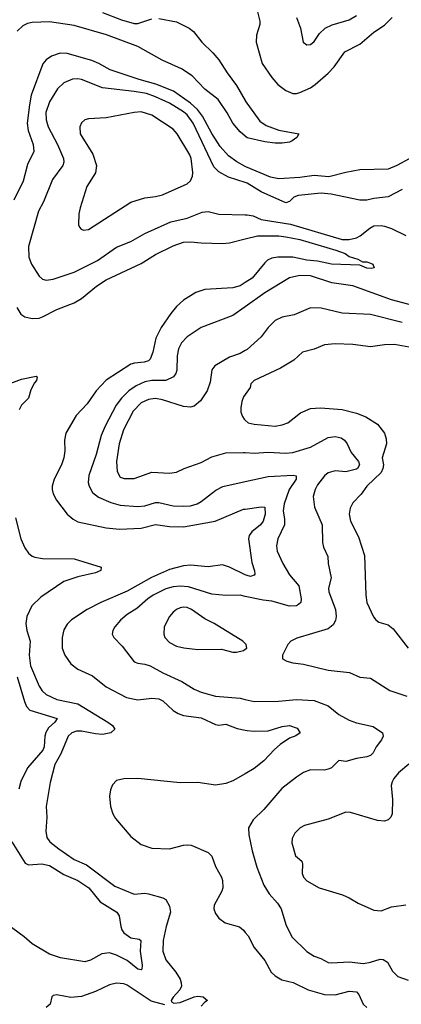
# Model space of a CAD drawing. Header units: inches. Extents: x 1305375 to 1407406, y 744550 to 841633.
# Tile 453 of 509: x 1388720 to 1390885, y 813608 to 819198. Entities that reach past the tile are written whole.
import ezdxf

# ---------------------------------------------------------------- set-up
doc = ezdxf.new("R2010")
doc.units = ezdxf.units.IN
doc.header["$MEASUREMENT"] = 0
doc.layers.add('B3881', color=7, linetype='Continuous')
doc.layers.add('B3891', color=7, linetype='Continuous')

msp = doc.modelspace()

# ---------------------------------------------------------------- linework, layer by layer
at = {"layer": 'B3881', "color": 5}
for points, elevation in [([(1389190, 819239.4), (1389297.5, 819197.5), (1389370, 819176.8), (1389390, 819175.5), (1389470, 819203.7)], 1080), ([(1389510, 819205), (1389610, 819185.1), (1389681.3, 819150), (1389706.9, 819130), (1389753.6, 819070), (1389816.5, 819010), (1389850, 818970.3), (1389896.5, 818896.5), (1389950, 818824.4), (1389998.5, 818738.5), (1390000, 818736.4)], 1080), ([(1390000, 818536.1), (1389970, 818560.5), (1389930, 818609.8), (1389896.4, 818670), (1389845.8, 818745.8), (1389770, 818803.9), (1389698.5, 818878.5), (1389638.7, 818918.7), (1389528.6, 818968.6), (1389390, 819046.2), (1389212.9, 819112.9), (1389030, 819164.3), (1388890, 819184.9), (1388790, 819181.5), (1388763.7, 819176.3), (1388737, 819163), (1388706.6, 819133.4)], 1080), ([(1390000, 818364.8), (1389951.1, 818391.1), (1389905.4, 818425.4), (1389857.1, 818477.1), (1389811, 818551), (1389757.8, 818650), (1389728.6, 818688.6), (1389690, 818723.7), (1389592.8, 818792.8), (1389492.5, 818832.5), (1389397.6, 818857.6), (1389233.4, 818913.4), (1389169.9, 818949.9), (1389130, 818966.1), (1388990, 819006.5), (1388950, 819008.4), (1388900.9, 818990), (1388870.7, 818969.3), (1388851.9, 818948.1), (1388785.6, 818770), (1388774.8, 818714.8), (1388763.3, 818610), (1388768.7, 818568.7), (1388795.9, 818490), (1388799.7, 818450), (1388763.8, 818376.2), (1388739.2, 818280.8), (1388686.5, 818173.5)], 1120), ([(1390000, 818273.5), (1389903.8, 818303.8), (1389850, 818334.3), (1389822.2, 818362.2), (1389703.5, 818610), (1389670, 818657.6), (1389650, 818674.8), (1389570, 818724.5), (1389490, 818760.9), (1389438.7, 818778.7), (1389370, 818790.7), (1389190.4, 818810.4), (1389070, 818857.5), (1389050, 818861.8), (1389019.6, 818860.4), (1388970, 818839.8), (1388934.5, 818805.5), (1388888.7, 818731.3), (1388869.2, 818670.8), (1388870.1, 818630), (1388881.1, 818590), (1388935.1, 818490), (1388968, 818410), (1388971.3, 818390), (1388964, 818370), (1388905.6, 818290), (1388855.8, 818164.2), (1388826, 818110), (1388770.2, 817910), (1388771.3, 817850), (1388787.2, 817810), (1388830, 817741.3), (1388850, 817724.2), (1388870, 817719.6), (1388910, 817724.9), (1389030, 817764.1), (1389161, 817830), (1389270, 817906.7), (1389350, 817939.3), (1389430, 817983.8), (1389578.4, 818050), (1389670.3, 818070.3), (1389755.1, 818104.9), (1389790, 818108.4), (1389850, 818094.7), (1390000, 818090.5)], 1140), ([(1388703, 817563), (1388727, 817527), (1388750, 817511.5), (1388790, 817502.4), (1388830, 817504.2), (1388850, 817510.2), (1388930, 817552.7), (1389030, 817590.2), (1389070, 817614.5), (1389155.6, 817684.4), (1389210, 817721.5), (1389410, 817813.2), (1389490, 817864.7), (1389590, 817913.9), (1389650, 817935.7), (1389690, 817937.6), (1389750, 817930.2), (1389870, 817926.7), (1389910, 817931.5), (1390000, 817953.4)], 1120), ([(1390000, 817705.4), (1389970, 817686.8), (1389930, 817675.8), (1389770, 817665.2), (1389720.3, 817650), (1389650, 817605.6), (1389610, 817569.8), (1389577.1, 817530), (1389523.2, 817450), (1389492.1, 817390), (1389475.8, 817310), (1389460.3, 817270), (1389450, 817261.5), (1389426.4, 817253.6), (1389371.3, 817248.7), (1389350, 817242.2), (1389210, 817150.6), (1389154.6, 817090), (1389103, 817017), (1389040.8, 816950), (1388982.2, 816850), (1388973.8, 816810), (1388976.8, 816750), (1388971, 816710), (1388956.8, 816670), (1388915.4, 816590), (1388903.8, 816550), (1388903.8, 816530), (1388910, 816506), (1388929.3, 816470), (1388990, 816391.4), (1389022.7, 816362.7), (1389050, 816347.8), (1389210, 816313.2), (1389285.8, 816305.8), (1389410, 816311.3), (1389490, 816332.7), (1389570, 816319.9), (1389650, 816319.4), (1389829, 816351), (1389990, 816418.5), (1390000, 816419.9)], 1120), ([(1390000, 817568.3), (1389930, 817518), (1389750, 817450.9), (1389670, 817397.4), (1389637.3, 817362.7), (1389621.4, 817330), (1389614.2, 817290), (1389612.3, 817207.7), (1389606.7, 817190), (1389592.3, 817170), (1389550, 817148.7), (1389470, 817150.4), (1389430, 817142.3), (1389381.6, 817118.4), (1389339.8, 817090), (1389297.8, 817050), (1389267.3, 817010), (1389204.4, 816890), (1389182.8, 816837.2), (1389153.7, 816730), (1389111.8, 816610), (1389109.2, 816570), (1389113.4, 816550), (1389133.3, 816513.3), (1389166.9, 816486.9), (1389237.1, 816457.1), (1389290, 816441.7), (1389390, 816433.5), (1389430, 816438.1), (1389490, 816455.9), (1389510, 816456.1), (1389590, 816438.5), (1389650, 816435.4), (1389690, 816438.8), (1389727, 816450), (1389750, 816462.4), (1389832.8, 816527.2), (1389872.3, 816547.7), (1390000, 816575.4)], 1140), ([(1390000, 817320.6), (1389970, 817303.1), (1389910, 817282), (1389826.5, 817233.5), (1389810.2, 817209.8), (1389800.2, 817139.8), (1389783.6, 817090), (1389746, 817034), (1389710, 817004.4), (1389690, 816997.7), (1389650, 817001.5), (1389530, 817039.2), (1389490, 817046.8), (1389450, 817042.1), (1389410, 817023), (1389364.7, 816975.3), (1389308.5, 816870), (1389284.6, 816790), (1389270.1, 816690.1), (1389272.4, 816632.4), (1389290, 816600.3), (1389312.3, 816592.3), (1389370, 816593.2), (1389470, 816629.3), (1389570, 816624.2), (1389610, 816629.2), (1389652.3, 816650), (1389750, 816684.4), (1389810, 816715.8), (1389890, 816738.8), (1389990, 816741.4), (1390000, 816740.7)], 1160), ([(1388670, 817135), (1388730, 817156.5), (1388814.3, 817174.3), (1388819.1, 817170), (1388815.3, 817150), (1388803.5, 817136.5), (1388783.9, 817096.1), (1388770.2, 817050), (1388730, 817009.8), (1388716.6, 816983.4)], 1080), ([(1390000, 817070.9), (1389990, 817056.2), (1389979.7, 817030), (1389973.9, 816993.9), (1389975.3, 816970), (1389984.3, 816944.3), (1389993.4, 816930), (1390000, 816924.4)], 1180), ([(1388696.4, 816370), (1388727.1, 816250), (1388750, 816199.6), (1388769.6, 816169.6), (1388790, 816152.9), (1388806.4, 816146.4), (1388850, 816138.7), (1389030, 816136.8), (1389182.4, 816090), (1389180.3, 816070), (1389150, 816057.6), (1389050, 816035.6), (1388970, 816008.2), (1388840.3, 815919.7), (1388788.6, 815870), (1388760.5, 815810), (1388754.5, 815770), (1388761.2, 815730), (1388779, 815670), (1388773, 815590), (1388781.4, 815530), (1388830, 815414.9), (1388848, 815388), (1388870, 815366), (1388930, 815338.2), (1389050, 815313.7), (1389220.2, 815210), (1389247, 815190), (1389259.6, 815170), (1389236.9, 815150), (1389190, 815139.3), (1389150, 815142.6), (1389070, 815158.4), (1389041.9, 815158.1), (1389015.6, 815150), (1388995.2, 815130), (1388953.5, 815030), (1388919.8, 814970), (1388893, 814867), (1388870.2, 814730), (1388874.8, 814670), (1388869.1, 814590), (1388874.8, 814554.8), (1388890.3, 814530), (1388941.3, 814490), (1389029.7, 814429.7), (1389099.9, 814399.9), (1389259, 814279), (1389370, 814233), (1389430, 814238.2), (1389450, 814235.9), (1389532.1, 814212.1), (1389550, 814202), (1389570, 814164.6), (1389576.1, 814130), (1389550.1, 814050.2), (1389533.8, 813970), (1389531.6, 813910), (1389550, 813861.1), (1389606.5, 813790), (1389630.2, 813750.2), (1389636.9, 813730), (1389637.4, 813710), (1389629.3, 813690), (1389590, 813647.6), (1389579.8, 813630), (1389582.2, 813622.2), (1389594.2, 813614.2), (1389630, 813617.7), (1389709.9, 813650.1), (1389730, 813654), (1389760.7, 813650), (1389784.9, 813630), (1389770, 813620.5), (1389750, 813597.7)], 1080), ([(1390000, 816046.9), (1389909.7, 816090), (1389870, 816102.5), (1389790, 816091.5), (1389690, 816101.9), (1389650, 816096.5), (1389570, 816076), (1389468.5, 816031.5), (1389330, 815954.1), (1389180.9, 815890), (1389102.4, 815850), (1389013.2, 815790), (1388990, 815766.4), (1388970, 815733.3), (1388961.2, 815690), (1388960.6, 815630), (1388975.5, 815590), (1389010, 815541.3), (1389050, 815510.2), (1389132.4, 815472.4), (1389210.2, 815410), (1389326.7, 815350), (1389390, 815335.5), (1389470, 815345.2), (1389510, 815341.6), (1389532, 815330), (1389590, 815275.2), (1389618.2, 815258.2), (1389650, 815247.5), (1389750, 815233.4), (1389830, 815196.6), (1389850, 815192.7), (1389890, 815198.3), (1389954.1, 815174.1), (1390000, 815164.3)], 1120), ([(1390000, 815923.3), (1389970, 815929.8), (1389890, 815928.7), (1389810, 815936.8), (1389677.5, 815977.5), (1389630, 815982.2), (1389590, 815977.4), (1389550, 815965.8), (1389476.9, 815930), (1389446.5, 815910), (1389384.9, 815855.1), (1389330, 815820.9), (1389291.7, 815788.3), (1389258.9, 815750), (1389248.8, 815730), (1389245.3, 815710), (1389254.4, 815690), (1389301.2, 815641.2), (1389370, 815552.4), (1389390, 815543.7), (1389430, 815539.5), (1389460.7, 815530), (1389532.7, 815490), (1389640.2, 815440.2), (1389710, 815397.3), (1389750, 815380.2), (1389830, 815356.9), (1389970, 815345.2), (1390000, 815338.2)], 1140), ([(1390000, 815655.4), (1389986, 815670), (1389824.2, 815770), (1389770, 815796.8), (1389694.7, 815850), (1389670, 815859.8), (1389650, 815862.4), (1389630, 815858.7), (1389610, 815849.7), (1389590, 815833.5), (1389569.1, 815810), (1389540.3, 815750), (1389537.3, 815710), (1389544.4, 815690), (1389570, 815661.8), (1389610, 815641.8), (1389651.4, 815631.4), (1389730, 815622.7), (1389864.9, 815624.9), (1389930, 815607.7), (1389950, 815607.7), (1389990, 815617.3), (1390000, 815624)], 1160), ([(1388706.5, 815466.5), (1388747, 815327), (1388759.2, 815299.2), (1388778.1, 815278.1), (1388931.8, 815230), (1388920.3, 815210), (1388883.2, 815176.8), (1388868.4, 815151.6), (1388861.9, 815130), (1388858, 815070), (1388850.7, 815050), (1388763.8, 814950), (1388727, 814873), (1388715.9, 814830)], 1060), ([(1390000, 814917.2), (1389930, 814876.9), (1389890, 814861.3), (1389830, 814851.6), (1389730, 814866.6), (1389630, 814865.1), (1389390, 814890.7), (1389310, 814888.7), (1389270, 814877.7), (1389246, 814854), (1389234.8, 814825.2), (1389230.2, 814789.8), (1389235.8, 814730), (1389249, 814690), (1389263.6, 814663.6), (1389350, 814561.1), (1389410, 814514.7), (1389470, 814493.7), (1389570, 814490.9), (1389650, 814512), (1389674.1, 814514.1), (1389692.1, 814512.1), (1389790.2, 814470.2), (1389810, 814448), (1389831.1, 814391.1), (1389865.3, 814330), (1389871.3, 814310), (1389872.3, 814270), (1389866.3, 814250), (1389822.8, 814170), (1389820.9, 814150), (1389830, 814123), (1389850, 814097), (1389886, 814070), (1389967.1, 814047.1), (1389989.3, 814029.3), (1390000, 814016.2)], 1120), ([(1388675.9, 814530), (1388751.6, 814410), (1388770, 814400.5), (1388846.1, 814406), (1388890, 814396.1), (1388970, 814344.7), (1389050, 814311.3), (1389112.7, 814270), (1389175.9, 814190), (1389271.3, 814131.3), (1389284.1, 814110), (1389293.1, 814050), (1389299, 814030), (1389310, 814013.8), (1389350, 813985), (1389398.2, 813978.2), (1389408, 813970), (1389403, 813910), (1389415, 813830), (1389412.9, 813807.1), (1389410, 813803.6), (1389390, 813807.5), (1389330, 813857), (1389270, 813887), (1389230, 813899.5), (1389186.1, 813893.9), (1389122.1, 813857.9), (1389090, 813848.4), (1388951.6, 813871.6), (1388890, 813892.5), (1388790.9, 813950.9), (1388745.7, 813990), (1388644.4, 814064.4)], 1060), ([(1389544, 813604), (1389465, 813625), (1389330, 813715.9), (1389310, 813723.1), (1389270, 813727.7), (1389230, 813717.6), (1389150, 813680.8), (1389070, 813652.2), (1389010, 813647.1), (1388930, 813662), (1388910, 813657.2), (1388902.8, 813650), (1388892.2, 813607.8), (1388871, 813590)], 1080)]:
    msp.add_lwpolyline(points, dxfattribs=dict(at, elevation=elevation))
at = {"layer": 'B3881', "color": 5, "elevation": 1160}
msp.add_lwpolyline([(1389410, 818674), (1389370, 818670.7), (1389210, 818641.2), (1389110, 818635.1), (1389090.3, 818629.7), (1389070, 818612.3), (1389061.1, 818590), (1389063.6, 818550), (1389134.9, 818434.9), (1389156.3, 818370), (1389150.8, 818329.2), (1389100.9, 818250), (1389062.6, 818130), (1389056.1, 818096.1), (1389053.7, 818033.7), (1389059.1, 818019.1), (1389068.3, 818008.3), (1389082.8, 818002.8), (1389110, 818006.4), (1389350, 818161.8), (1389430, 818186.4), (1389490, 818194), (1389530, 818204.5), (1389670, 818266.2), (1389690, 818283.7), (1389701.2, 818310), (1389702.9, 818330), (1389693.2, 818410), (1389685.6, 818430), (1389614, 818550), (1389590, 818577.2), (1389470, 818655.3)], close=True, dxfattribs=at)
at = {"layer": 'B3891', "color": 5}
for points, elevation in [([(1390066.4, 819250), (1390083, 819190), (1390082.2, 819170), (1390063.8, 819110), (1390061.6, 819070), (1390096.3, 818950), (1390150, 818869.1), (1390184.7, 818830), (1390230, 818795.9), (1390270, 818778.4), (1390290, 818778.4), (1390310, 818785), (1390370, 818811.8), (1390395.8, 818830), (1390470, 818894.3), (1390504.2, 818930), (1390564, 819016), (1390650, 819058.6), (1390730, 819127.7), (1390790, 819167.7), (1390833.9, 819210)], 1120), ([(1390290.3, 819210), (1390312.4, 819150), (1390328, 819070), (1390350, 819054.8), (1390370, 819057.3), (1390390, 819074), (1390420.3, 819119.7), (1390453.6, 819150), (1390491.9, 819168.1), (1390590, 819197.5), (1390630, 819222)], 1140), ([(1390000, 818736.4), (1390082.5, 818622.5), (1390118, 818598), (1390190, 818570.8), (1390302.8, 818550), (1390292.2, 818530), (1390266.8, 818510), (1390250, 818503), (1390210, 818496.9), (1390170, 818496.9), (1390110, 818504), (1390010, 818528), (1390000, 818536.1)], 1080), ([(1390930, 818407.7), (1390860.3, 818370), (1390810, 818349.9), (1390650, 818345.3), (1390570, 818330.6), (1390474.5, 818305.5), (1390390, 818313.1), (1390310, 818302.2), (1390190, 818293.6), (1390143.6, 818303.6), (1390003.1, 818363.1), (1390000, 818364.8)], 1120), ([(1390890, 818234.7), (1390810, 818192.6), (1390730, 818183.1), (1390690, 818173.7), (1390650, 818173.3), (1390487.9, 818207.9), (1390430, 818213.4), (1390300.8, 818199.2), (1390275.3, 818190), (1390250, 818166.6), (1390230, 818158), (1390090, 818219.8), (1390011, 818270), (1390000, 818273.5)], 1140), ([(1390000, 818090.5), (1390010.2, 818090.2), (1390044.2, 818084.2), (1390090, 818062.9), (1390257.2, 818037.2), (1390550, 817949.6), (1390590, 817949.6), (1390630, 817960.4), (1390650.9, 817970), (1390705.6, 818014.4), (1390730, 818027.2), (1390770, 818030.2), (1390790, 818026.5), (1390830, 818012.9), (1390910, 817973.5)], 1140), ([(1390000, 817953.4), (1390070, 817970.5), (1390189.5, 817970.5), (1390230, 817966), (1390308.8, 817950), (1390512.8, 817890), (1390566.9, 817870), (1390590, 817853.6), (1390638.2, 817838.2), (1390664, 817824), (1390690, 817823), (1390710, 817816.4), (1390722.8, 817810), (1390732, 817790), (1390714.6, 817785.4), (1390690, 817786.6), (1390650, 817804.5), (1390489.9, 817809.9), (1390410, 817827.7), (1390350, 817833.1), (1390270, 817849.9), (1390184, 817850), (1390150, 817843.6), (1390126.6, 817833.4), (1390110, 817818.4), (1390039.4, 817730), (1390000, 817705.4)], 1120), ([(1390950, 817575), (1390830, 817606.7), (1390610, 817686.8), (1390490, 817704.1), (1390370, 817743.4), (1390310, 817745.6), (1390250, 817731.5), (1390110, 817647.3), (1390000, 817568.3)], 1140), ([(1390890, 817479.6), (1390710, 817523.9), (1390550, 817531.4), (1390430, 817559.8), (1390370, 817561.8), (1390277.2, 817522.8), (1390210, 817508.5), (1390170.2, 817489.8), (1390129, 817450), (1390090, 817396.9), (1390010, 817326.4), (1390000, 817320.6)], 1160), ([(1390950, 817335.7), (1390846.2, 817353.8), (1390790, 817351.7), (1390710, 817340.3), (1390610, 817354.5), (1390510, 817357.2), (1390450, 817351.1), (1390390, 817328.2), (1390324, 817310), (1390274.5, 817265.5), (1390200.2, 817219.8), (1390050.4, 817150), (1390032.2, 817130), (1390026.7, 817110), (1390000, 817070.9)], 1180), ([(1390000, 816924.4), (1390017.1, 816910), (1390050, 816900.7), (1390170, 816890.2), (1390210, 816897.6), (1390242, 816910), (1390314.1, 816965.9), (1390369.8, 816990.2), (1390426.6, 816993.4), (1390550, 816984.2), (1390630, 816964.7), (1390682.9, 816942.9), (1390750, 816901.3), (1390790, 816850.7), (1390798.7, 816818.7), (1390800.2, 816790), (1390776.8, 816710), (1390783.7, 816670), (1390781.1, 816650), (1390770, 816627.9), (1390690.3, 816550), (1390656.7, 816503.3), (1390610, 816454.5), (1390595.9, 816424.1), (1390589.2, 816390.8), (1390596.9, 816350), (1390641.5, 816261.5), (1390675.8, 816155.7), (1390684.4, 815930), (1390690.3, 815890), (1390727.8, 815807.8), (1390740.5, 815790), (1390758.3, 815778.3), (1390810, 815761.5), (1390839.5, 815739.5), (1390924.4, 815630)], 1180), ([(1390000, 816740.7), (1390050, 816737.4), (1390130, 816743.5), (1390230, 816737.3), (1390270, 816739.8), (1390370, 816770.9), (1390470, 816826.1), (1390510, 816832.3), (1390543.7, 816823.7), (1390562.9, 816810), (1390577.6, 816790), (1390600.5, 816740.5), (1390643, 816690), (1390647.8, 816670), (1390637.5, 816650), (1390630, 816645.3), (1390570, 816631.1), (1390510, 816637.5), (1390470, 816625.3), (1390450, 816608.7), (1390410, 816556.9), (1390396.6, 816530), (1390385.5, 816490), (1390391.8, 816430), (1390435.8, 816330), (1390437.3, 816230), (1390443.9, 816203.9), (1390467.6, 816150), (1390470.2, 816110), (1390486.9, 816030), (1390472.2, 815970), (1390474.5, 815950), (1390511.6, 815850), (1390516, 815810), (1390512.2, 815787.8), (1390498, 815762), (1390470, 815739.7), (1390292.5, 815687.5), (1390258.8, 815670), (1390242, 815650), (1390210.7, 815590), (1390211, 815570), (1390235.8, 815555.8), (1390270, 815545.7), (1390330, 815538), (1390470, 815504.7), (1390591.6, 815491.6), (1390650, 815464.9), (1390710, 815459.3), (1390819.1, 815390), (1390916.9, 815356.9)], 1160), ([(1390000, 816575.4), (1390130, 816603.7), (1390271.9, 816611.9), (1390288.1, 816608.1), (1390287.8, 816590), (1390249.2, 816530.7), (1390220.5, 816450), (1390215.2, 816410), (1390222.3, 816362.3), (1390222, 816330), (1390184.5, 816250), (1390176.9, 816210), (1390181.4, 816181.4), (1390213.2, 816110), (1390250, 816045.7), (1390303.2, 815983.2), (1390316.6, 815910), (1390314.2, 815890), (1390302.4, 815877.6), (1390290, 815869.4), (1390250, 815868.5), (1390150, 815897.1), (1390101.5, 815901.5), (1390000, 815923.3)], 1140), ([(1390000, 816419.9), (1390090, 816432.4), (1390111.2, 816430), (1390112.5, 816390), (1390101.3, 816350), (1390086.5, 816330), (1390037.2, 816290), (1390022.6, 816270), (1390017.5, 816250), (1390036.5, 816116.5), (1390051.3, 816068.7), (1390053.6, 816050), (1390050, 816043.6), (1390030, 816037.2), (1390010, 816042.2), (1390000, 816046.9)], 1120), ([(1390000, 815624), (1390009, 815630), (1390005.2, 815650), (1390000, 815655.4)], 1160), ([(1390000, 815338.2), (1390050, 815326.5), (1390188.2, 815328.2), (1390290, 815339.2), (1390390, 815333.6), (1390470, 815302.8), (1390530, 815253.8), (1390590, 815220.2), (1390630, 815205.5), (1390725.5, 815185.5), (1390778, 815150), (1390781.8, 815130), (1390772.8, 815110), (1390743.2, 815070), (1390725.3, 815034.7), (1390710, 815020.4), (1390690, 815012.1), (1390630, 815003.4), (1390570, 814986), (1390530, 814991.3), (1390489.1, 814950.9), (1390475.5, 814944.5), (1390450, 814938), (1390370, 814938.3), (1390330, 814923.5), (1390290, 814898.3), (1390206.9, 814833.1), (1390105.5, 814714.5), (1390044.3, 814655.7), (1390018.5, 814610), (1390020.8, 814570), (1390039.3, 814479.3), (1390065.6, 814385.6), (1390104.6, 814284.6), (1390135.9, 814235.9), (1390182.7, 814182.7), (1390204.4, 814150), (1390230, 814061), (1390263.1, 813990), (1390350, 813907.4), (1390390, 813881.5), (1390428.5, 813868.5), (1390470, 813846), (1390490, 813842.8), (1390590, 813849.2), (1390670, 813840.2), (1390710, 813847.2), (1390764.7, 813864.7), (1390783.1, 813863.1), (1390806.7, 813846.7), (1390835.3, 813795.3), (1390865.1, 813765.1), (1390924.2, 813744.2)], 1140), ([(1390000, 815164.3), (1390010, 815162.2), (1390050, 815159), (1390130, 815160.9), (1390210, 815185.9), (1390250, 815191.6), (1390294.9, 815174.9), (1390310.5, 815150), (1390287.1, 815132.9), (1390250, 815118.7), (1390197.6, 815082.4), (1390165.5, 815054.5), (1390106, 814990), (1390050, 814946), (1390000, 814917.2)], 1120), ([(1390928.1, 814971.9), (1390870, 814922), (1390842.4, 814890), (1390832.4, 814870), (1390826.7, 814850), (1390835.8, 814770), (1390832.7, 814690), (1390824.9, 814670), (1390810, 814655.1), (1390790, 814647.8), (1390750, 814651.2), (1390597.7, 814697.7), (1390570, 814698), (1390470, 814659.1), (1390336.5, 814623.5), (1390311.1, 814608.9), (1390280.7, 814579.3), (1390265.8, 814550), (1390264.1, 814524.1), (1390285.3, 814450), (1390321.4, 814421.4), (1390325.4, 814405.4), (1390323, 814350), (1390330, 814330.4), (1390350, 814309.2), (1390419.1, 814270), (1390551, 814230), (1390590, 814212.7), (1390641.1, 814181.1), (1390730, 814141.6), (1390770, 814139.3), (1390830, 814160.3), (1390910, 814173)], 1160), ([(1390000, 814016.2), (1390016.3, 813996.3), (1390050.3, 813930), (1390110, 813855.8), (1390146.9, 813790), (1390169.5, 813769.5), (1390207.3, 813747.3), (1390272.4, 813732.4), (1390355.8, 813690), (1390450, 813663.2), (1390510, 813661.6), (1390590, 813682), (1390630, 813677.7), (1390644.2, 813664.2), (1390669, 813609), (1390690, 813589.2)], 1120)]:
    msp.add_lwpolyline(points, dxfattribs=dict(at, elevation=elevation))

doc.saveas('drawing.dxf')
